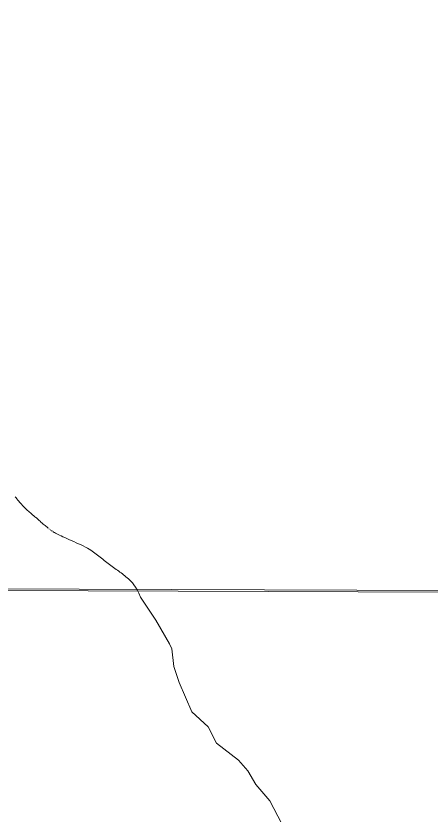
# Model space of a CAD drawing. Extents: x -1643653 to 4543381, y 1624270 to 13878484.
# Drawn here: x 603980 to 604888, y 8909414 to 8911165 of the extents above; entities that cross this region are included whole.
import ezdxf

# ---------------------------------------------------------------- set-up
doc = ezdxf.new("R2010")
doc.units = 0
doc.header["$LTSCALE"] = 160
doc.layers.add('6', color=7, linetype='Continuous', lineweight=13)
doc.layers.add('60', color=7, linetype='Continuous', lineweight=13)

msp = doc.modelspace()

# ---------------------------------------------------------------- linework, layer by layer
at = {"layer": '6'}
for p, q in [((604054.2, 8910038.5), (604052.7, 8910039.6)), ((604056.9, 8910036.4), (604055.5, 8910037.4)), ((604059.7, 8910034.4), (604058.2, 8910035.4)), ((574653.9, 8910009.3), (626625.7, 8909822.1))]:
    msp.add_line(p, q, dxfattribs=at)
msp.add_lwpolyline([(607600.8, 8920952.4), (596639.8, 8920989.8), (596608.8, 8909934.4), (607569.8, 8909894.9)], close=True, dxfattribs=at)
for points in [[(604051.2, 8910040.8), (604049.5, 8910042.2), (604047.8, 8910043.5), (604046, 8910045), (604044.1, 8910046.5), (604042.3, 8910048), (604040.4, 8910049.6), (604038.6, 8910051.2), (604036.8, 8910052.7), (604035, 8910054.3), (604033.3, 8910055.9), (604031.6, 8910057.4), (604029.9, 8910058.9), (604028.3, 8910060.4), (604026.7, 8910061.8), (604025.1, 8910063.2), (604023.6, 8910064.5), (604022.1, 8910065.8), (604020.5, 8910067.1), (604019, 8910068.4), (604017.3, 8910069.7), (604015.7, 8910071.1), (604013.9, 8910072.7), (604012, 8910074.3), (604010, 8910076), (604007.9, 8910077.9), (604005.8, 8910079.9), (604003.5, 8910082), (604001.3, 8910084.1), (603999, 8910086.3), (603996.8, 8910088.6), (603994.6, 8910090.9), (603992.5, 8910093.2), (603990.4, 8910095.5), (603988.4, 8910097.9), (603986.4, 8910100.2), (603984.5, 8910102.6), (603982.5, 8910105), (603980.6, 8910107.4), (603978.6, 8910109.9)], [(604137, 8909997.1), (604132.8, 8909999.4), (604128.1, 8910001.8), (604123.1, 8910004.2), (604117.9, 8910006.6), (604112.6, 8910009), (604107.2, 8910011.4), (604101.8, 8910013.8), (604096.7, 8910016), (604091.8, 8910018.2), (604087.2, 8910020.2), (604083.1, 8910022.1), (604079.2, 8910023.9), (604075.8, 8910025.6), (604072.6, 8910027.2), (604069.8, 8910028.6), (604067.2, 8910029.9), (604065, 8910031.2), (604063, 8910032.3), (604061.3, 8910033.4)], [(604253.8, 8909889.8), (604249.8, 8909898.4), (604246.1, 8909905.6), (604242.5, 8909911.6), (604239.1, 8909916.6), (604235.9, 8909920.7), (604232.8, 8909924.1), (604229.9, 8909927), (604227, 8909929.5), (604224.3, 8909931.9), (604221.6, 8909934.2), (604219, 8909936.4), (604216.4, 8909938.5), (604213.8, 8909940.6), (604211.2, 8909942.6), (604208.5, 8909944.5), (604205.9, 8909946.5), (604203.1, 8909948.5), (604200.3, 8909950.5), (604197.4, 8909952.5), (604194.5, 8909954.6), (604191.6, 8909956.7), (604188.6, 8909958.8), (604185.7, 8909961), (604182.7, 8909963.2), (604179.7, 8909965.5), (604176.7, 8909967.8), (604173.7, 8909970.1), (604170.8, 8909972.5), (604167.8, 8909974.9), (604164.9, 8909977.2), (604162.1, 8909979.5), (604159.2, 8909981.8), (604156.4, 8909984), (604153.6, 8909986.2), (604150.7, 8909988.4), (604147.6, 8909990.5), (604144.3, 8909992.7), (604140.8, 8909994.9), (604137, 8909997.1)], [(604563.3, 8909392.3), (604537, 8909442.4), (604506.8, 8909478.1), (604489.2, 8909508.3), (604468.3, 8909531.5), (604420.2, 8909569.2), (604401.8, 8909605.1), (604366.2, 8909638.2), (604338, 8909702), (604326.5, 8909737.2), (604322.2, 8909776.3), (604317.2, 8909786.9), (604287.3, 8909838.8), (604253.8, 8909889.8)]]:
    msp.add_lwpolyline(points, dxfattribs=at)
at = {"layer": '60', "lineweight": 25}
msp.add_spline([(814781, 9009175.5), (814787.2, 9009173.4), (814796.9, 9009173.4), (814799.4, 9009172.4), (814805.1, 9009174.5), (814805.6, 9009176.5), (814811.7, 9009179.5), (814811.7, 9009179.5), (814801.5, 9009181), (814790.7, 9009181.5), (814784.1, 9009183.1), (814777.4, 9009185.1), (814778.4, 9009175.5)], degree=3, dxfattribs=at)

doc.saveas('drawing.dxf')
